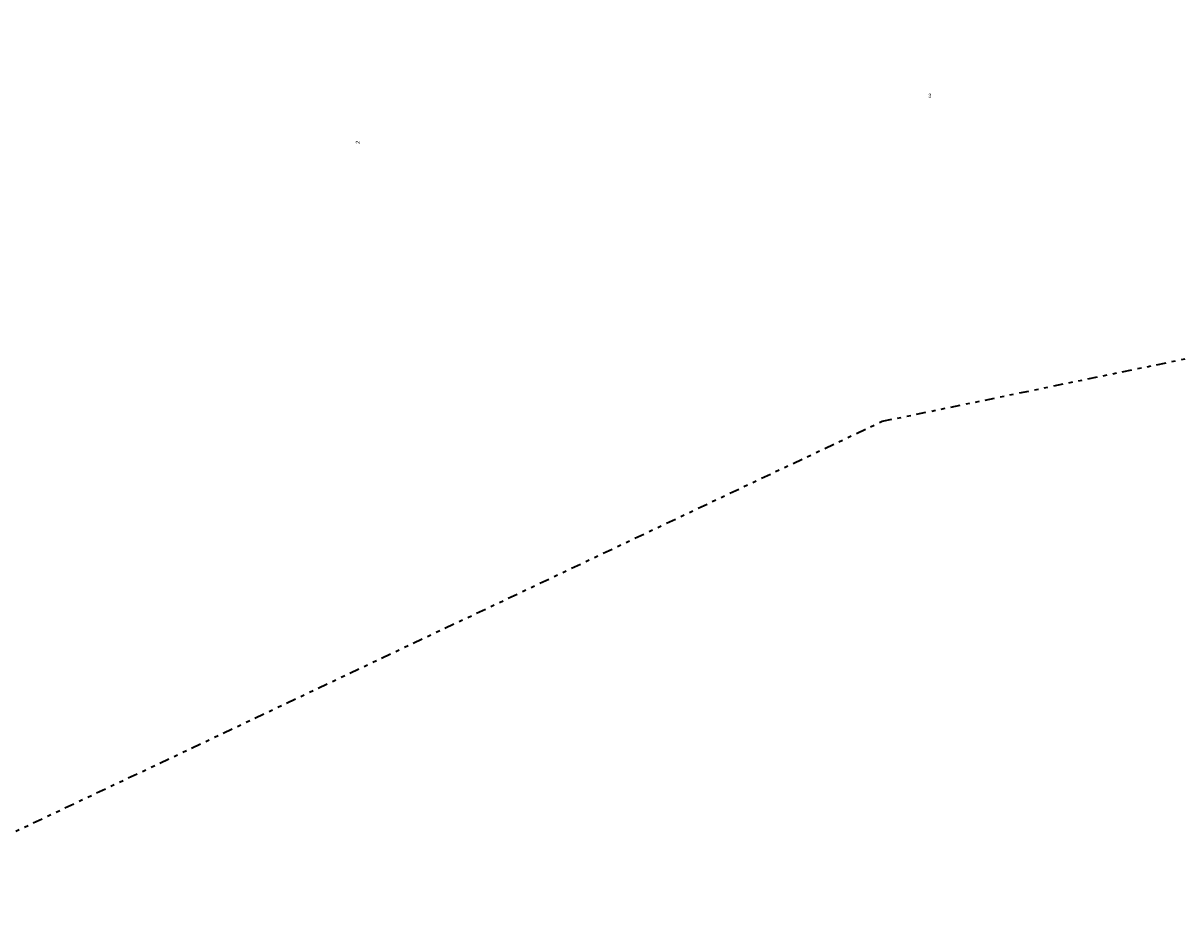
# Model space of a CAD drawing. Header units: metres. Extents: x 169249 to 194689, y 406250 to 412203.
# Tile 429 of 442: x 193283 to 193581, y 411389 to 411621. Entities that reach past the tile are written whole.
import ezdxf
from ezdxf.enums import TextEntityAlignment as Align

# ---------------------------------------------------------------- set-up
doc = ezdxf.new("R2010")
doc.units = ezdxf.units.M
doc.linetypes.add('BGT_NLCS_N264$0$AL-TEKENBLADGRENS', pattern=[11.5, 2.5, -1.5, 1, -1.5, 1, -1.5, 2.5])
doc.layers.add('BGT_NLCS_N264$0$Label_Nummeraanduidingreeks', color=252, linetype='CONTINUOUS')
doc.layers.add('BGT_NLCS_N264$0$X-XX-AL-TEKENBLADGRENS-G', color=252, linetype='BGT_NLCS_N264$0$AL-TEKENBLADGRENS', lineweight=35)
doc.layers.add('X-XX-AL-REFERENTIE-G', color=7, linetype='CONTINUOUS', lineweight=18)
doc.styles.add('BGT_NLCS_N264$0$STANDARD', font='txt')

# ---------------------------------------------------------------- blocks, each defined once
blk = doc.blocks.new('BGT_NLCS_N264')
at = {"layer": 'BGT_NLCS_N264$0$X-XX-AL-TEKENBLADGRENS-G'}
blk.add_polyline3d([(192333.13, 411686.96, 0), (193229.09, 411388.75, 0), (193504.14, 411518.85, 0), (193691.86, 411557.52, 0), (194287.62, 411574.6, 0), (194579.18, 411612.77, 0), (194661.49, 411678.41, 0), (194689.11, 411740.36, 0), (194674.29, 411806.66, 0), (194610.96, 411893.83, 0), (194520.61, 411915.59, 0), (194075.01, 411906.19, 0), (193982.97, 411924.25, 0), (193899.47, 411889.22, 0), (193751.55, 411904.57, 0), (193551.95, 411874.63, 0), (193425.49, 411873.67, 0), (193288.77, 411909.29, 0), (192854.73, 412202.67, 0)], dxfattribs=at)
at = {"layer": 'BGT_NLCS_N264$0$Label_Nummeraanduidingreeks', "color": 7, "lineweight": 18, "style": 'BGT_NLCS_N264$0$STANDARD'}
blk.add_text('3', height=1, dxfattribs=at).set_placement((193516.39, 411602.49), align=Align.MIDDLE)
blk.add_text('2', height=1, rotation=86, dxfattribs=at).set_placement((193369.39, 411590.5), align=Align.MIDDLE)

msp = doc.modelspace()

# ---------------------------------------------------------------- block references
at = {"layer": 'X-XX-AL-REFERENTIE-G'}
msp.add_blockref('BGT_NLCS_N264', (0, 0), dxfattribs=at)

doc.saveas('drawing.dxf')
